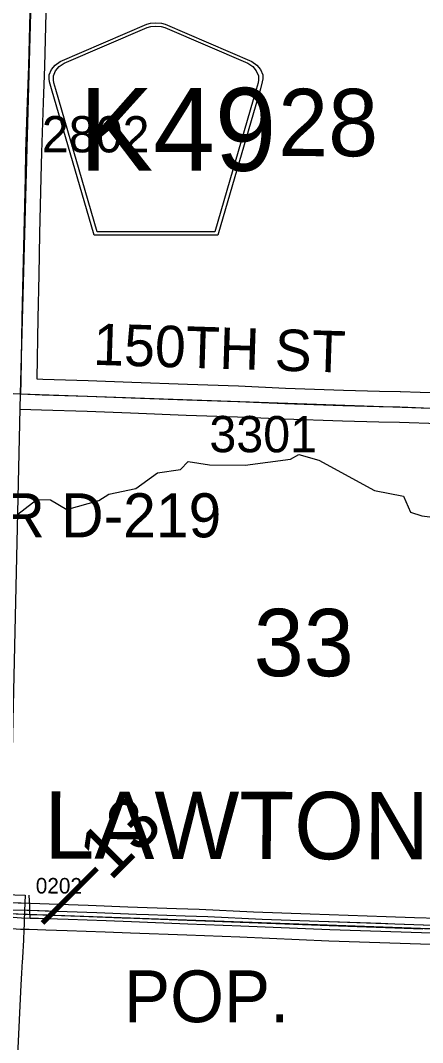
# Model space of a CAD drawing. Extents: x -157.2 to -99.3, y 12.2 to 46.2.
# Drawn here: x -136.529 to -135.752, y 34.663 to 36.637 of the extents above; entities that cross this region are included whole.
import ezdxf

# ---------------------------------------------------------------- set-up
doc = ezdxf.new("R2010")
doc.units = 0
for name, color, linetype in [('tdCoCorpPopTxt', 7, 'Continuous'), ('tdCoCorpTxt', 7, 'Continuous'), ('tdCoDivCarto', 7, 'Continuous'), ('tdCoHydroRiver', 7, 'Continuous'), ('tdCoPriCL', 7, 'Continuous'), ('tdCoPriDiv', 7, 'Continuous'), ('tdCoSecRdNmbr', 7, 'Continuous'), ('tdCoSecRdTxt', 7, 'Continuous'), ('tdCoSecRteBand', 7, 'Continuous'), ('tdCoSecRteCL', 7, 'Continuous'), ('tdCoSectLine', 7, 'Continuous'), ('tdCoSectLinePart', 7, 'Continuous'), ('tdCoSectNmbr', 7, 'Continuous'), ('tdCoShieldCoRteHrd', 7, 'Continuous'), ('tdCoStrucSecCoName', 7, 'Continuous'), ('tdCoSurfAsphalt', 7, 'Continuous'), ('tdCoSurfAsphaltUnbanded', 7, 'Continuous'), ('tdCoTwpBndryShd', 7, 'Continuous'), ('tdStHwyPriRefPost1', 7, 'Continuous')]:
    doc.layers.add(name, color=color, linetype=linetype)

msp = doc.modelspace()

# ---------------------------------------------------------------- linework, layer by layer
at = {"layer": 'tdCoDivCarto'}
for points in [[(-136.4812, 34.917), (-136.5106, 34.9179), (-136.5165, 34.918), (-136.551, 34.9188)], [(-136.5106, 34.9179), (-136.5165, 34.918), (-136.551, 34.9188)], [(-136.2815, 34.9098), (-136.3044, 34.9106), (-136.3811, 34.9136), (-136.4386, 34.9158), (-136.5106, 34.9179)], [(-136.2815, 34.9098), (-136.3044, 34.9106), (-136.3811, 34.9136), (-136.4386, 34.9158), (-136.4812, 34.917)], [(-136.5515, 34.906), (-136.5267, 34.9041), (-136.5102, 34.9037), (-136.4939, 34.9033), (-136.4782, 34.9028)], [(-136.5515, 34.906), (-136.5267, 34.9041), (-136.5102, 34.9037), (-136.4939, 34.9033), (-136.4782, 34.9028)], [(-136.4782, 34.9028), (-136.4367, 34.9014), (-136.3635, 34.8989), (-136.3141, 34.8967), (-136.2056, 34.8927), (-136.103, 34.8888), (-135.9309, 34.8814), (-135.7539, 34.8757), (-135.6961, 34.8742), (-135.5746, 34.87), (-135.561, 34.8695), (-135.4979, 34.8673), (-135.3731, 34.8624), (-135.2769, 34.8594), (-135.073, 34.8523), (-134.8964, 34.8444), (-134.7655, 34.839), (-134.562, 34.8296), (-134.547, 34.8289), (-134.3253, 34.8193)], [(-136.4782, 34.9028), (-136.4367, 34.9014), (-136.3635, 34.8989), (-136.3141, 34.8967), (-136.2056, 34.8927), (-136.103, 34.8888), (-135.9309, 34.8814), (-135.7539, 34.8757), (-135.6961, 34.8742), (-135.5746, 34.87), (-135.561, 34.8695), (-135.4979, 34.8673), (-135.3731, 34.8624), (-135.2769, 34.8594), (-135.073, 34.8523), (-134.8964, 34.8444), (-134.7655, 34.839), (-134.562, 34.8296), (-134.547, 34.8289), (-134.3253, 34.8193)], [(-136.2814, 34.9098), (-136.2815, 34.9098)], [(-136.2814, 34.9098), (-136.2815, 34.9098)], [(-135.7502, 34.89), (-135.8053, 34.8919), (-135.9525, 34.8968), (-136.062, 34.9008), (-136.1668, 34.9059), (-136.2107, 34.9074), (-136.2814, 34.9098)], [(-135.8323, 34.8928), (-135.9525, 34.8968), (-136.062, 34.9008), (-136.1668, 34.9059), (-136.2107, 34.9074), (-136.2814, 34.9098)], [(-135.5741, 34.8839), (-135.5887, 34.8842), (-135.659, 34.8869), (-135.8053, 34.8919), (-135.8323, 34.8928)]]:
    msp.add_lwpolyline(points, dxfattribs=at)
at = {"layer": 'tdCoHydroRiver'}
msp.add_lwpolyline([(-136.5427, 35.6771), (-136.4974, 35.712), (-136.4706, 35.7111), (-136.4396, 35.6928), (-136.3775, 35.7098), (-136.3582, 35.7218), (-136.3057, 35.7328), (-136.2638, 35.7631), (-136.2193, 35.7696), (-136.2047, 35.7849), (-136.1638, 35.7789), (-136.0944, 35.7783), (-136.0072, 35.7897), (-135.9911, 35.7987), (-135.952, 35.788), (-135.8449, 35.7293), (-135.7884, 35.7181), (-135.7752, 35.6876), (-135.7533, 35.6806), (-135.7077, 35.6745)], dxfattribs=at)
at = {"layer": 'tdCoPriCL'}
msp.add_lwpolyline([(-136.5516, 34.9124), (-136.5233, 34.911), (-136.5107, 34.9107), (-136.4783, 34.9097), (-136.3326, 34.9043), (-136.3274, 34.9041), (-135.9324, 34.8892), (-135.7509, 34.8831)], dxfattribs=at)
at = {"layer": 'tdCoPriDiv'}
for points in [[(-135.6759, 34.9013), (-135.7671, 34.9043), (-135.8221, 34.9062), (-135.9693, 34.9111), (-136.0788, 34.9151), (-136.1836, 34.9202), (-136.2275, 34.9217), (-136.3212, 34.9249), (-136.3979, 34.9279), (-136.4554, 34.9301), (-136.5275, 34.9322), (-136.5333, 34.9323), (-136.5678, 34.9331), (-136.6359, 34.9377), (-136.6867, 34.94), (-136.7239, 34.9419)], [(-136.7099, 34.8979), (-136.7078, 34.8977), (-136.6675, 34.8942), (-136.657, 34.8935), (-136.6278, 34.8915), (-136.575, 34.8863), (-136.5538, 34.8843), (-136.5537, 34.8843), (-136.5535, 34.8843), (-136.5287, 34.8823), (-136.5121, 34.882), (-136.4959, 34.8816), (-136.4801, 34.8811), (-136.4387, 34.8796), (-136.3654, 34.8772), (-136.3161, 34.8749), (-136.2076, 34.871), (-136.105, 34.8671), (-135.9329, 34.8597), (-135.7558, 34.854), (-135.6981, 34.8525)]]:
    msp.add_lwpolyline(points, dxfattribs=at)
at = {"layer": 'tdCoSecRteBand'}
for points in [[(-136.4794, 36.6777), (-136.4826, 36.5481), (-136.4826, 36.5479), (-136.4826, 36.5478), (-136.4851, 36.4783), (-136.4883, 36.3821), (-136.4893, 36.3334), (-136.4893, 36.3334), (-136.4893, 36.3333), (-136.492, 36.2251), (-136.4937, 36.1455), (-136.4954, 36.0619), (-136.4976, 35.9446), (-136.4971, 35.9446), (-136.486, 35.9441), (-136.3984, 35.9414), (-136.3983, 35.9414), (-136.3982, 35.9414), (-136.3138, 35.9382), (-136.2064, 35.9343), (-136.1076, 35.9311), (-136.1074, 35.9311), (-136.1072, 35.9311), (-136.0169, 35.9271), (-135.9046, 35.9232), (-135.8349, 35.9212), (-135.7948, 35.9205), (-135.7945, 35.9205), (-135.7943, 35.9205), (-135.7186, 35.9177)], [(-135.7208, 35.8578), (-135.7962, 35.8605), (-135.8361, 35.8612), (-135.8363, 35.8612), (-135.8364, 35.8612), (-135.9064, 35.8632), (-135.9065, 35.8632), (-135.9066, 35.8632), (-136.0191, 35.8672), (-136.0192, 35.8672), (-136.0193, 35.8672), (-136.1097, 35.8711), (-136.2084, 35.8743), (-136.2085, 35.8743), (-136.2085, 35.8743), (-136.3161, 35.8783), (-136.3161, 35.8783), (-136.3161, 35.8783), (-136.4003, 35.8815), (-136.488, 35.8842), (-136.4882, 35.8842), (-136.4884, 35.8842), (-136.5294, 35.8859)], [(-136.5798, 34.9499), (-136.5199, 34.9476), (-136.521, 34.9176), (-136.5213, 34.9113), (-136.5213, 34.9104), (-136.5215, 34.9049), (-136.522, 34.8917), (-136.522, 34.8917), (-136.522, 34.8916), (-136.5224, 34.8812), (-136.5233, 34.8613), (-136.5233, 34.8613), (-136.5233, 34.8612), (-136.5247, 34.8274), (-136.5248, 34.8262), (-136.5249, 34.825), (-136.5256, 34.8201), (-136.5269, 34.7974), (-136.5282, 34.7749), (-136.5346, 34.6387)]]:
    msp.add_lwpolyline(points, dxfattribs=at)
at = {"layer": 'tdCoSecRteCL'}
for points in [[(-136.5283, 35.9159), (-136.5276, 35.941), (-136.5254, 36.0625), (-136.5237, 36.1461), (-136.522, 36.2258), (-136.5193, 36.334), (-136.5183, 36.3829), (-136.5151, 36.4793), (-136.5126, 36.5488), (-136.5094, 36.6786), (-136.505, 36.8115), (-136.5032, 36.8561), (-136.5017, 36.9136)], [(-137.0048, 35.9333), (-136.9517, 35.9312), (-136.8565, 35.9275), (-136.7349, 35.922), (-136.6035, 35.9191), (-136.5283, 35.9159)], [(-136.5283, 35.9159), (-136.4871, 35.9142), (-136.3993, 35.9114), (-136.315, 35.9082), (-136.2074, 35.9043), (-136.1085, 35.9011), (-136.018, 35.8971), (-135.9056, 35.8932), (-135.8356, 35.8912), (-135.7954, 35.8905), (-135.7196, 35.8878), (-135.6114, 35.8831), (-135.5372, 35.8811), (-135.5325, 35.8809)], [(-136.5102, 34.9037), (-136.5106, 34.9179), (-136.511, 34.9253), (-136.512, 34.9477)]]:
    msp.add_lwpolyline(points, dxfattribs=at)
at = {"layer": 'tdCoSectLine'}
for points in [[(-136.5287, 35.9159), (-136.5021, 36.9136)], [(-137.5292, 35.9531), (-136.5287, 35.9159)], [(-136.5516, 34.9124), (-136.5287, 35.9159)], [(-136.5287, 35.9159), (-135.5329, 35.8809)], [(-136.5516, 34.9124), (-135.5746, 34.8774)]]:
    msp.add_lwpolyline(points, dxfattribs=at)
at = {"layer": 'tdCoSectLinePart'}
msp.add_lwpolyline([(-136.5217, 34.9114), (-135.6046, 34.8784)], dxfattribs=at)
at = {"layer": 'tdCoShieldCoRteHrd'}
for points in [[(-136.3868, 36.2222), (-136.4687, 36.5051), (-136.4726, 36.5183), (-136.4733, 36.5242), (-136.4733, 36.532), (-136.4691, 36.5423), (-136.4618, 36.5508), (-136.4523, 36.5575), (-136.285, 36.6298), (-136.2775, 36.6315), (-136.267, 36.6324), (-136.2566, 36.6315), (-136.2491, 36.6298), (-136.0818, 36.5575), (-136.0722, 36.5508), (-136.065, 36.5423), (-136.0607, 36.532), (-136.0607, 36.5242), (-136.0615, 36.5183), (-136.0653, 36.5051), (-136.1473, 36.2222)], [(-136.3809, 36.2286), (-136.4607, 36.5038), (-136.4644, 36.5165), (-136.4651, 36.5221), (-136.4651, 36.5296), (-136.461, 36.5395), (-136.454, 36.5477), (-136.4448, 36.5541), (-136.2843, 36.6235), (-136.277, 36.6251), (-136.267, 36.626), (-136.257, 36.6251), (-136.2498, 36.6235), (-136.0892, 36.5541), (-136.08, 36.5477), (-136.0731, 36.5395), (-136.069, 36.5296), (-136.069, 36.5221), (-136.0697, 36.5165), (-136.0734, 36.5038), (-136.1531, 36.2286)]]:
    msp.add_lwpolyline(points, close=True, dxfattribs=at)
at = {"layer": 'tdCoSurfAsphalt'}
for points in [[(-136.5283, 35.9159), (-136.5276, 35.941), (-136.5254, 36.0625), (-136.5237, 36.1461), (-136.522, 36.2258), (-136.5193, 36.334), (-136.5183, 36.3829), (-136.5151, 36.4793), (-136.5126, 36.5488), (-136.5094, 36.6786), (-136.505, 36.8115), (-136.5032, 36.8561), (-136.5017, 36.9136), (-136.5, 36.9752), (-136.499, 37.0236), (-136.4958, 37.1548), (-136.4939, 37.2006), (-136.4907, 37.3269), (-136.4897, 37.371), (-136.486, 37.4968), (-136.4828, 37.6142), (-136.4808, 37.6798), (-136.4764, 37.8332)], [(-137.0048, 35.9333), (-136.9517, 35.9312), (-136.8565, 35.9275), (-136.7349, 35.922), (-136.6035, 35.9191), (-136.5283, 35.9159)], [(-136.5283, 35.9159), (-136.4871, 35.9142), (-136.3993, 35.9114), (-136.315, 35.9082), (-136.2074, 35.9043), (-136.1085, 35.9011), (-136.018, 35.8971), (-135.9056, 35.8932), (-135.8356, 35.8912), (-135.7954, 35.8905), (-135.7196, 35.8878)]]:
    msp.add_lwpolyline(points, dxfattribs=at)
at = {"layer": 'tdCoSurfAsphaltUnbanded'}
msp.add_lwpolyline([(-136.5102, 34.9037), (-136.5106, 34.9179), (-136.511, 34.9253), (-136.512, 34.9477)], dxfattribs=at)
at = {"layer": 'tdCoTwpBndryShd'}
msp.add_lwpolyline([(-141.5855, 35.079), (-140.6073, 35.0425), (-140.5574, 35.0411), (-139.6031, 35.0138), (-139.5834, 35.0133), (-138.5981, 34.9835), (-138.5799, 34.9829), (-137.5696, 34.9474), (-137.5633, 34.9472), (-136.5516, 34.9124), (-135.5746, 34.8774), (-134.5827, 34.8376), (-134.559, 34.8366), (-133.6455, 34.8058)], dxfattribs=at)

# ---------------------------------------------------------------- texts
at = {"layer": 'tdCoCorpPopTxt'}
msp.add_text('POP.', height=0.1, dxfattribs=at).set_placement((-136.3288, 34.7025))
at = {"layer": 'tdCoCorpTxt'}
msp.add_text('LAWTON', height=0.13, rotation=359.8962, dxfattribs=at).set_placement((-136.4829, 35.0182))
at = {"layer": 'tdCoSecRdNmbr'}
for s, height, rotation, p in [('2802', 0.07, 359.8959, (-136.4878, 36.3823)), ('3301', 0.07, 359.8962, (-136.1639, 35.8032)), ('0202', 0.03, 359.8917, (-136.4994, 34.9511))]:
    msp.add_text(s, height=height, rotation=rotation, dxfattribs=at).set_placement(p)
at = {"layer": 'tdCoSecRdTxt'}
msp.add_text('150TH ST', height=0.08, rotation=358.1971, dxfattribs=at).set_placement((-136.3891, 35.972))
at = {"layer": 'tdCoSectNmbr'}
for s, p in [('28', (-136.031, 36.3749)), ('33', (-136.0781, 35.3708))]:
    msp.add_text(s, height=0.13, rotation=359.8962, dxfattribs=at).set_placement(p)
at = {"layer": 'tdCoShieldCoRteHrd'}
msp.add_text('K49', height=0.16, dxfattribs=at).set_placement((-136.415, 36.3465))
at = {"layer": 'tdCoStrucSecCoName'}
msp.add_text('BANNER D-219', height=0.085, dxfattribs=at).set_placement((-136.9556, 35.6388))
at = {"layer": 'tdStHwyPriRefPost1'}
msp.add_text('‒‒13', height=0.1, rotation=45, dxfattribs=at).set_placement((-136.4602, 34.868))

doc.saveas('drawing.dxf')
